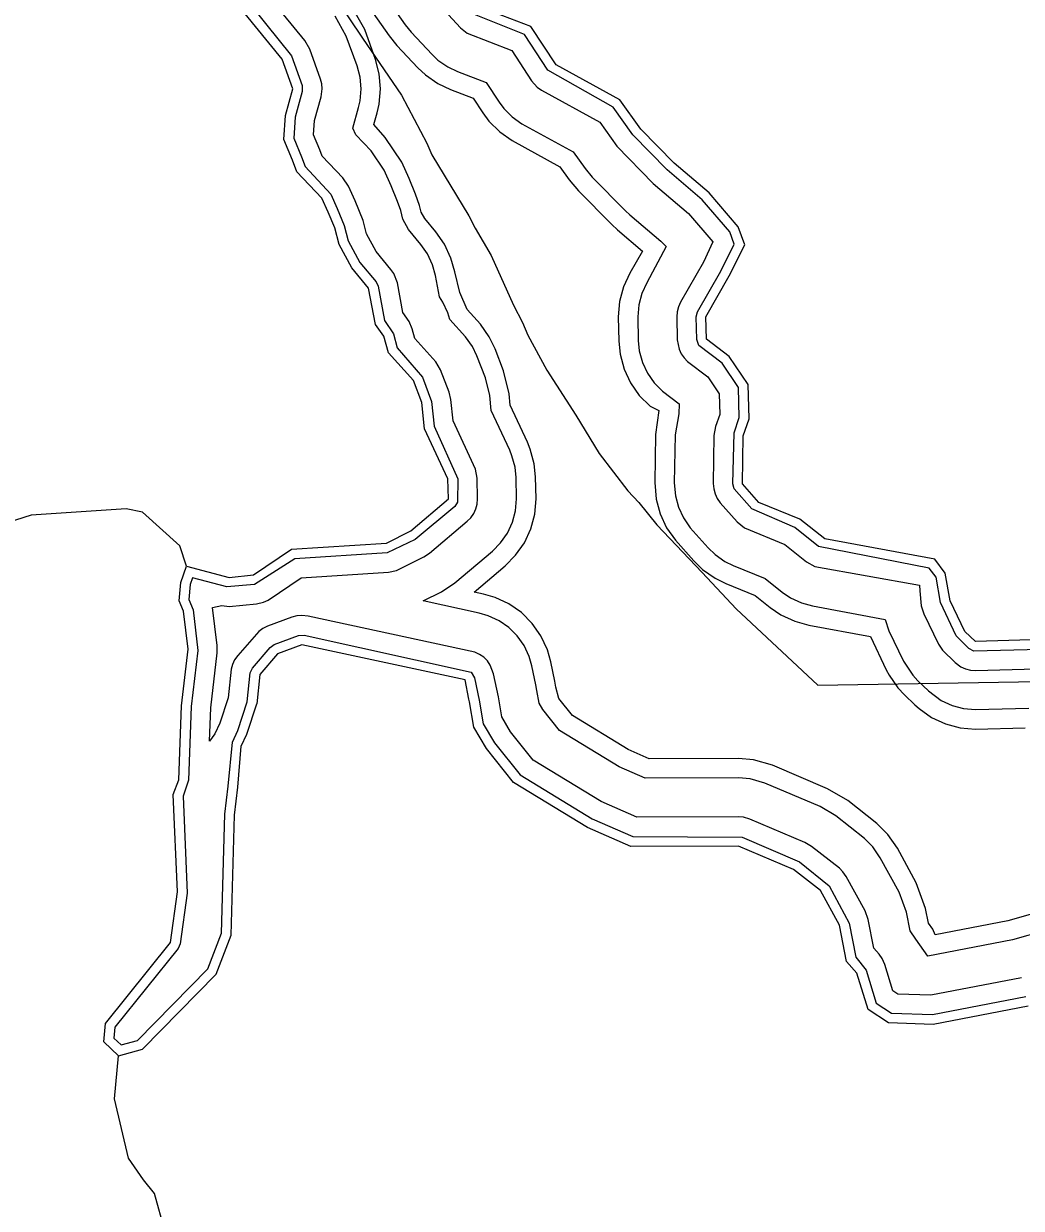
# Model space of a CAD drawing. Extents: x 2532689 to 2764727, y 536648 to 732970.
# Drawn here: x 2677978 to 2682077, y 642696 to 647564 of the extents above; entities that cross this region are included whole.
import ezdxf

# ---------------------------------------------------------------- set-up
doc = ezdxf.new("R2010")
doc.units = 0
for name, color, linetype in [('Exist Hydrographic Buffer Line', 7, 'Continuous'), ('Exist Hydrographic Creek Double Shore', 7, 'Continuous'), ('Exist Hydrographic Creek Single Shore', 7, 'Continuous'), ('Exist Utilities Electrical Transmission Line', 7, 'Continuous')]:
    doc.layers.add(name, color=color, linetype=linetype)

msp = doc.modelspace()

# ---------------------------------------------------------------- linework, layer by layer
at = {"layer": 'Exist Hydrographic Buffer Line'}
for points in [[(2679389.9, 647780.3), (2679545, 647560)], [(2679671.1, 646174.8), (2679584.5, 646270.6), (2679574.1, 646310.6), (2679562, 646340), (2679535.9, 646376.7), (2679513, 646499.8), (2679499, 646537.7), (2679486.9, 646554.6), (2679425.6, 646628), (2679386.5, 646701.2), (2679371.9, 646755.6), (2679339.7, 646835.8), (2679312.4, 646896.7), (2679289.7, 646930.6), (2679203.8, 647020.2), (2679194.5, 647045.3), (2679168.5, 647108), (2679172, 647166.1), (2679199.4, 647263.3), (2679204, 647295.9), (2679202.1, 647316.7), (2679197, 647336.4), (2679152.9, 647459.3), (2679133, 647494.6), (2678925.9, 647749)], [(2679324.5, 647734.3), (2679479.5, 647514), (2679511.1, 647474.9), (2679597.2, 647383.2), (2679628.4, 647353.6), (2679679.9, 647317.6), (2679731.4, 647293), (2679824.9, 647257.4), (2679864.2, 647197.7), (2679889.2, 647164), (2679933.5, 647119.7), (2679985, 647083.7), (2680181.2, 646975.8), (2680219.2, 646922.2), (2680256.7, 646877.7), (2680393.7, 646738.7), (2680417, 646717), (2680520.4, 646629.3), (2680468.5, 646538.3), (2680442.7, 646482.9), (2680426.5, 646422.3), (2680420.9, 646359.8), (2680423, 646260.1), (2680428.5, 646205.4), (2680444.7, 646144.8), (2680471.2, 646087.9), (2680507.3, 646036.5), (2680551.6, 645992.1), (2680586.8, 645974.1), (2680573.9, 645875.7), (2680571, 645678.5), (2680576.6, 645610.4), (2680592.8, 645549.8), (2680619.2, 645492.9), (2680655.3, 645441.6), (2680730.8, 645356.9), (2680767.5, 645321.2), (2680818.9, 645285.2), (2680862.8, 645263.7), (2680983, 645214.5), (2681044.7, 645165.4), (2681089, 645135.2), (2681145.8, 645108.6), (2681203.6, 645092.9)], [(2678864, 647698.5), (2679077.6, 647432.3), (2679121.7, 647309.4), (2679122.3, 647285), (2679092.6, 647179.5), (2679087.5, 647094.3), (2679119.5, 647017.5), (2679134.4, 646976.8), (2679239.4, 646864), (2679265.9, 646805), (2679294.8, 646735.1), (2679311.4, 646671.5), (2679359.2, 646582.9), (2679425.8, 646503.3), (2679434.2, 646485.1), (2679460.7, 646344.1), (2679496.8, 646290.1), (2679512.2, 646231.4), (2679616.3, 646112.1), (2679653.6, 646011.3), (2679663.9, 645910.1), (2679761.1, 645694.1), (2679760.5, 645597.3), (2679748.8, 645580.4), (2679586, 645444.3), (2679471.6, 645390.1), (2679091.2, 645365.2), (2678926.3, 645259.8), (2678812.1, 645250.2), (2678671.8, 645286.4), (2678662.4, 645259.2), (2678656.7, 645198.4), (2678673.7, 645155.1), (2678693.8, 644988.4), (2678666.3, 644758.4), (2678655, 644454.9), (2678632.3, 644389.9), (2678649.5, 643991), (2678620.6, 643783), (2678612.4, 643763.4), (2678352.8, 643440.2)], [(2679854.8, 646329.1), (2679800.5, 646389.5), (2679769.7, 646460), (2679749, 646543.8), (2679733.2, 646600.8), (2679706.7, 646657.7), (2679671.3, 646708.5), (2679625.5, 646763.2), (2679611.2, 646789.9), (2679604, 646816.8), (2679588.2, 646863.9), (2679561.2, 646928.4), (2679531.4, 646994.7), (2679462.9, 647096.6), (2679416.8, 647149.7), (2679430.5, 647197.9), (2679438.5, 647233.4), (2679443.9, 647295.9), (2679438.5, 647358.4), (2679423, 647417.2), (2679378.9, 647540.2), (2679319.2, 647646.1)], [(2679675.8, 647652), (2679772.4, 647547.3), (2679800, 647525.4), (2679983, 647453.9), (2680064.8, 647329.5), (2680087.7, 647303.5), (2680105, 647291.5), (2680344.9, 647159.7), (2680415, 647061), (2680564.5, 646907.2), (2680709.2, 646783.8), (2680808.7, 646668), (2680771.2, 646584.6), (2680676.6, 646419.3), (2680668.2, 646400.9), (2680662.7, 646380.6), (2680661.1, 646359.8), (2680662.9, 646265.3)], [(2680086.1, 644824.6), (2680081.6, 644846.6), (2680065.2, 644925.4), (2680054.1, 644964.1), (2680033.6, 645008.4), (2680005.5, 645048.4), (2679971.1, 645082.9), (2679931.1, 645110.9), (2679886.8, 645131.5), (2679849.7, 645142.1), (2679618.6, 645191.8), (2679694.2, 645230.1), (2679748.8, 645266.1), (2679903.8, 645397.1), (2679937.4, 645431), (2679965.5, 645471), (2679986, 645515.2), (2679998.7, 645562.4), (2680003, 645611), (2680001, 645699.9), (2679996.7, 645741.7), (2679984, 645788.8), (2679974.7, 645811.2), (2679898.7, 645974.7), (2679892.5, 646035.6), (2679875.3, 646108.2), (2679840.2, 646198.7), (2679821.6, 646237.7), (2679793.5, 646277.7), (2679729.3, 646349), (2679720.9, 646375.7), (2679700.4, 646420), (2679686.7, 646441.1), (2679670.2, 646529.2), (2679657.9, 646573.5), (2679637.4, 646617.7), (2679610, 646657.2), (2679558.9, 646718.2), (2679536.1, 646760.3), (2679526.7, 646796.4), (2679514.2, 646833), (2679487.1, 646897.5), (2679458.4, 646962), (2679405.1, 647041.3), (2679342, 647107.2), (2679330.5, 647135.4), (2679353.4, 647219.7), (2679359.8, 647247.3), (2679363.9, 647295.9), (2679359.8, 647344.6), (2679347.5, 647390.3), (2679303.4, 647513.2), (2679257.3, 647595.6)], [(2680743.1, 646267), (2680741, 646359.8), (2680746.2, 646379.6), (2680841.7, 646546.8), (2680897.5, 646657.7), (2680879, 646709.1), (2680765.6, 646840.8), (2680621.5, 646963.4), (2680480.2, 647107.3), (2680399.6, 647221.1), (2680131.4, 647373.5), (2680035.7, 647519.4), (2679830.6, 647602)], [(2679545, 647560), (2679569.8, 647529.6), (2679655.7, 647437.9), (2679679.9, 647414.8), (2679719.9, 647386.8), (2679759.9, 647367.8), (2679877.8, 647322.9), (2679930.9, 647241.7), (2679950.6, 647215.4), (2679985, 647180.9), (2680025, 647152.9), (2680235.8, 647037.2), (2680284.4, 646968.4), (2680313.5, 646933.8), (2680450.5, 646794.9), (2680468.7, 646778), (2680596.1, 646670), (2680617.8, 646648), (2680537.8, 646498.7), (2680517.9, 646455.6), (2680505.2, 646408.4), (2680500.9, 646359.8), (2680503, 646261.8), (2680507.3, 646219.3), (2680520, 646172.2), (2680540.5, 646127.9), (2680568.6, 646087.9), (2680603, 646053.4), (2680670.3, 646001.8), (2680669.3, 645961.1), (2680654.1, 645874.4), (2680651, 645677.2), (2680655.3, 645624.3), (2680668, 645577.2), (2680688.5, 645533), (2680716.4, 645492.9), (2680790.2, 645410.2), (2680818.9, 645382.5), (2680858.9, 645354.5), (2680893, 645337.8), (2681024, 645284.2), (2681094.5, 645228), (2681129, 645204.4), (2681173.3, 645183.8), (2681218.2, 645171.6), (2681516.9, 645116.4), (2681532.3, 645069.6), (2681593.2, 644944), (2681630.5, 644886.4), (2681652.1, 644863.6), (2681695.1, 644822.6), (2681748, 644782.9), (2681792.3, 644762.3), (2681839.5, 644749.7), (2681888.1, 644745.5), (2682107.7, 644751.6)], [(2682560.9, 644030.5), (2682021.8, 643877.7), (2681722.6, 643820.3), (2681712.8, 643842.8), (2681695.3, 643868), (2681683.7, 643928.6), (2681645.3, 644034.2), (2681567.4, 644175.5), (2681527.8, 644232.9), (2681483.5, 644277.3), (2681363.8, 644371.8), (2681281.1, 644420.6), (2681054.1, 644516.5), (2680976.6, 644539.4), (2680914.1, 644544.9), (2680547.5, 644543.7), (2680462, 644581.5), (2680232.3, 644721), (2680176.5, 644790.8), (2680164.8, 644838.1), (2680159.7, 644863), (2680143.5, 644941.7), (2680129.4, 644991.5), (2680102.7, 645048.4), (2680066.8, 645099.7), (2680022.5, 645144.1), (2679971.1, 645180.1), (2679914.3, 645206.7), (2679866.5, 645220.4), (2679828.3, 645228.6), (2679955.5, 645336.1), (2679998.7, 645379.6), (2680034.8, 645431), (2680061.3, 645487.9), (2680077.5, 645548.5), (2680083, 645611), (2680081, 645701.8), (2680075.4, 645755.6), (2680059.2, 645816.2), (2680047.5, 645845), (2679977, 645996.2), (2679972.3, 646043.7), (2679949.7, 646137.1), (2679914.7, 646227.6), (2679890.7, 646277.7), (2679854.8, 646329.1)], [(2680662.9, 646265.3), (2680670.3, 646226.8), (2680678.9, 646207.9), (2680691, 646190.8), (2680705.8, 646176), (2680788.2, 646112.9), (2680834.9, 646043.1), (2680837.4, 645958.4), (2680820.6, 645909.1), (2680814, 645872), (2680811, 645674.8), (2680812.8, 645652.2), (2680818.3, 645631.9), (2680826.9, 645612.9), (2680839, 645595.8), (2680909.6, 645517), (2680939.1, 645493), (2681105.8, 645423.6), (2681194.2, 645353.1), (2681228, 645334.2), (2681658, 645257.2), (2681660.3, 645233.4), (2681665.8, 645171.3), (2681676.1, 645139.5), (2681737, 645013.9), (2681753, 644989.3), (2681805.2, 644938.5), (2681828, 644921.5), (2681847.1, 644912.7), (2681867.4, 644907.3), (2681888.1, 644905.5), (2682139.3, 644912.5)], [(2682155.1, 644993), (2681881.1, 644986.1), (2681860.6, 644996.5), (2681808.9, 645048.9), (2681744.6, 645185.1), (2681726.3, 645289.8), (2681698.2, 645326.9), (2681244, 645415.6), (2681146.4, 645493.3), (2680969.3, 645570.3), (2680896.3, 645653), (2680890.9, 645673.6), (2680896.3, 645883.2), (2680917.8, 645946.2), (2680914.3, 646068.4), (2680847.5, 646168.4), (2680752.3, 646242.2), (2680743.1, 646267)], [(2681215.3, 644183.3), (2681187.8, 644199.6), (2680960.8, 644295.4), (2680934.8, 644303.1), (2680914.1, 644304.9), (2680497.2, 644303.5), (2680350.8, 644368.3), (2680071.5, 644538), (2679978.2, 644654.5), (2679942.4, 644715.6), (2679928.2, 644797.6), (2679908.5, 644892.8), (2679895, 644928.4), (2679883.1, 644945.5), (2679868.3, 644960.3), (2679851.1, 644972.3), (2679832, 644981.1), (2679146.3, 645129.4), (2679120.9, 645132), (2679100.2, 645130.3), (2679080.1, 645124.8), (2678979.4, 645087.8), (2678961, 645079.1), (2678943.7, 645067.1), (2678857, 644968.4), (2678844.1, 644950.2), (2678835.3, 644931.2), (2678829.7, 644911), (2678817.4, 644793.8), (2678783.6, 644689.7), (2678762.7, 644646.5), (2678741, 644616), (2678746.1, 644752.2), (2678773.3, 644978.9), (2678772.9, 645008.3), (2678753, 645165.2), (2678792, 645172.7), (2678821.9, 645169), (2678934.7, 645180.2), (2678963, 645186.8), (2678982.1, 645195.6), (2679118, 645286.8), (2679476.7, 645310.2), (2679510.1, 645317.3), (2679622.1, 645372.9), (2679645.4, 645388.4), (2679800.5, 645519.4), (2679815, 645533.9), (2679826.9, 645551), (2679835.7, 645569.9), (2679841.3, 645590.2), (2679842.9, 645611), (2679841.1, 645696), (2679833.7, 645734.1), (2679742.2, 645931.6), (2679733.4, 646019.4), (2679726, 646050.5), (2679691, 646141), (2679671.1, 646174.8)], [(2681203.6, 645092.9), (2681456.5, 645046.3), (2681521.3, 644909.1), (2681533.4, 644886.4), (2681569.2, 644835), (2681596.7, 644805.7), (2681639.8, 644764.7), (2681656.6, 644749.7), (2681708.1, 644713.7), (2681764.9, 644687.1), (2681825.6, 644670.9), (2681888.1, 644665.4), (2682092.1, 644671.1)], [(2678352.8, 643440.2), (2678348.5, 643395.8), (2678378.2, 643367.9), (2678445.1, 643386.2), (2678733.8, 643680.2), (2678790.4, 643826.3), (2678804.3, 644316.2), (2678818.3, 644430.7), (2678835.1, 644612), (2678857.8, 644659.9), (2678896.2, 644777.1), (2678908.5, 644897.1), (2678917.7, 644916.2), (2678990.7, 645001.2), (2679007.3, 645012.7), (2679107.2, 645049.6), (2679129.5, 645051.2), (2679816.9, 644899), (2679830.2, 644876.5), (2679849.5, 644784), (2679866.1, 644687.7), (2679912, 644609.1), (2680017.8, 644476.9), (2680313.5, 644297.2), (2680480.6, 644223.5), (2680929.5, 644221.8), (2681165.9, 644120.5), (2681287.1, 644020.9), (2681369.3, 643867.9), (2681396.4, 643728.6), (2681439.2, 643674.6), (2681481.1, 643539.1), (2681543.6, 643497.6), (2681711.7, 643492.3), (2682095.8, 643566)], [(2682582.8, 643953.5), (2682040.2, 643799.8), (2681692.9, 643733), (2681643.5, 643802.8), (2681619.9, 643836.8), (2681605.1, 643913.5), (2681575.4, 643995.6), (2681497.3, 644136.9), (2681466.5, 644181.6), (2681432.1, 644216.1), (2681314.4, 644309), (2681250, 644347), (2681023, 644442.8), (2680962.5, 644460.7), (2680914.1, 644464.9), (2680530.9, 644463.6), (2680424.8, 644510.4), (2680178.8, 644660), (2680110.3, 644745.4), (2680095.1, 644771.4), (2680086.1, 644824.6)], [(2682077.4, 643643.9), (2681705.6, 643572.6), (2681568.8, 643576.8), (2681549.1, 643590), (2681515.7, 643698.2), (2681505.1, 643722.8), (2681493.2, 643739.9), (2681470.6, 643765.3), (2681447.8, 643883.1), (2681435.1, 643918.2), (2681357, 644059.6), (2681344.1, 644078.7), (2681329.3, 644093.5), (2681215.3, 644183.3)]]:
    msp.add_lwpolyline(points, dxfattribs=at)
at = {"layer": 'Exist Hydrographic Creek Double Shore'}
msp.add_line((2679807.4, 644789), (2679791, 644868.3), dxfattribs=at)
for points in [[(2679722.9, 645611), (2679721.1, 645693.1), (2679624.9, 645899.3), (2679614.1, 646007.2), (2679579, 646097.7), (2679476.1, 646211.7), (2679458, 646280), (2679423, 646327.8), (2679395.1, 646477.7), (2679326, 646560.3), (2679273.9, 646656.7), (2679256, 646724.9), (2679229, 646789.5), (2679202.9, 646847.6), (2679100, 646955.1), (2679082, 647003.6), (2679046.9, 647087.5), (2679053, 647186.3), (2679084, 647295.9), (2679039.9, 647418.8), (2678833, 647673.2)], [(2682163.1, 645033.3), (2681888.1, 645025.5), (2681845, 645066.4), (2681784.1, 645192), (2681764, 645306.1), (2681721, 645363.4), (2681269, 645447), (2681166.9, 645528.2), (2680999, 645596.9), (2680931.1, 645673), (2680934, 645870.1), (2680958, 645940), (2680954.1, 646081.1), (2680877, 646196.2), (2680783.1, 646267.9), (2680781, 646359.8), (2680877, 646527.8), (2680941, 646655.2), (2680913.9, 646729.6), (2680793.9, 646869.2), (2680650, 646991.5), (2680513, 647130.4), (2680426.9, 647251.7), (2680165, 647395.4), (2680061.9, 647552.2), (2679859.9, 647629.4)], [(2678646, 645334.4), (2678821.9, 645288.9), (2678922, 645299.6), (2679078.1, 645404.4), (2679469.1, 645430), (2679567.9, 645480), (2679722.9, 645611)], [(2678626.3, 644761.6), (2678654, 644993.2), (2678633.9, 645150), (2678616.1, 645191.9), (2678623, 645267.7), (2678646, 645334.4)], [(2679791, 644868.3), (2679120.9, 645012), (2679021.1, 644975.2), (2678948.1, 644890.2), (2678935.5, 644768.7)], [(2678367.1, 643323.4), (2678307.1, 643380.1), (2678314, 643455.9), (2678581, 643788.5), (2678610.1, 643996.5), (2678592.1, 644396.4), (2678615, 644456.4), (2678626.3, 644761.6)], [(2678367.1, 643323.4), (2678466, 643350.4), (2678768, 643658.1), (2678829.9, 643818.3), (2678844.1, 644311.4), (2678858, 644426.8), (2678871, 644594.8), (2678894.9, 644645), (2678935.5, 644768.7)], [(2682105, 643527.1), (2681715, 643452.2), (2681531.1, 643457.9), (2681447, 643513.6), (2681401.1, 643662.8), (2681359.1, 643710.3), (2681330.1, 643860.3), (2681252, 644001.6), (2681141.1, 644089), (2680914.1, 644184.9), (2680472, 644183.4), (2680295, 644261.7), (2679990.9, 644446.4), (2679879, 644586.3), (2679827.7, 644673.8), (2679810.1, 644777.3), (2679807.4, 644789)]]:
    msp.add_lwpolyline(points, dxfattribs=at)
at = {"layer": 'Exist Hydrographic Creek Single Shore'}
for points in [[(2678646, 645334.4), (2678618.9, 645418.6), (2678466, 645556.9), (2678398.9, 645570.6), (2678007.9, 645544.9), (2677668.9, 645436), (2677488.1, 645333.5), (2677354, 645328.1), (2677153, 645392.2), (2675942, 645497.6), (2675568, 645446.3), (2675352.9, 645375.2), (2674959, 645099.9), (2674445.9, 644938), (2673815, 644814), (2673672.9, 644827.9), (2673462.9, 644931)], [(2678182.2, 641237.5), (2678240.4, 641399.2), (2678311.2, 641567.1), (2678431.4, 641995.6), (2678420, 642087.4), (2678450.5, 642129.4), (2678462, 642205.9), (2678423.8, 642309.1), (2678450.5, 642370.3), (2678546, 642381.8), (2678553.7, 642469.7), (2678557.5, 642603.5), (2678515.5, 642756.4), (2678469.6, 642813.8), (2678408.5, 642901.7), (2678351.2, 643146.4), (2678367.1, 643323.4)]]:
    msp.add_lwpolyline(points, dxfattribs=at)
at = {"layer": 'Exist Utilities Electrical Transmission Line'}
for points in [[(2679094.3, 647914.9), (2679370, 647505.1), (2679529.5, 647270.9), (2679634, 647073.2), (2679655.3, 647025.4), (2679807, 646775.1), (2679832.4, 646723.6), (2679899, 646611.1), (2679989.6, 646407.2), (2680027.3, 646336.2), (2680048.5, 646284.5), (2680127.8, 646140.3), (2680246.3, 645954.9)], [(2680246.3, 645954.9), (2680342, 645797.3), (2680459.5, 645644.1), (2680504.8, 645597), (2680579.1, 645504.8), (2680765.6, 645309.1), (2680905, 645160), (2681240.5, 644845.9), (2683962.3, 644891.3)]]:
    msp.add_lwpolyline(points, dxfattribs=at)

doc.saveas('drawing.dxf')
